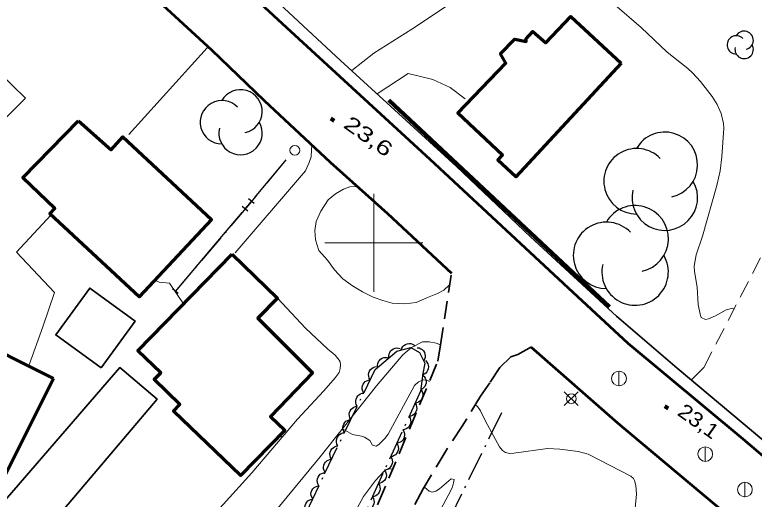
# Model space of a CAD drawing. Extents: x 356765 to 358572, y 5103174 to 5104650.
# Drawn here: x 357663.4 to 357738.8, y 5103573.8 to 5103623.2 of the extents above; entities that cross this region are included whole.
import ezdxf

# ---------------------------------------------------------------- set-up
doc = ezdxf.new("R2010")
doc.units = 0
doc.header["$LTSCALE"] = 0.6
doc.linetypes.add('DOT_DASHED', pattern=[7.7, 5, -1.2, 0.3, -1.2])
doc.linetypes.add('MEDIUM_DASHED', pattern=[4.5, 3, -1.5])
for name, color, linetype, lineweight in [('19', 7, 'Continuous', 13), ('2', 7, 'Continuous', 13), ('21', 7, 'Continuous', 53), ('22', 7, 'Continuous', 35), ('3', 7, 'Continuous', 140), ('31', 7, 'Continuous', 70), ('36', 7, 'Continuous', 13), ('37', 7, 'Continuous', 13), ('41', 7, 'DOT_DASHED', 25), ('44', 7, 'Continuous', 25), ('61', 7, 'Continuous', 13)]:
    doc.layers.add(name, color=color, linetype=linetype, lineweight=lineweight)

msp = doc.modelspace()

# ---------------------------------------------------------------- linework, layer by layer
at = {"layer": '19'}
msp.add_line((357675.01, 5103611.05), (357683.02, 5103619.86), dxfattribs=at)
at = {"layer": '19', "linetype": 'MEDIUM_DASHED'}
msp.add_lwpolyline([(357732.38, 5103586.03), (357733.63, 5103587.26), (357740.14, 5103599.86), (357745.27, 5103609.99), (357750.21, 5103619.09), (357753.38, 5103624.96), (357757.55, 5103633.03), (357759.21, 5103635.68), (357761.09, 5103638.01), (357763.62, 5103640.71), (357766.99, 5103643.95), (357770.87, 5103647.63), (357779.69, 5103655.68), (357784.08, 5103660), (357790.96, 5103667.68), (357793.62, 5103671.63), (357796.87, 5103678.8), (357797.75, 5103682.08), (357798.44, 5103685.24), (357798.55, 5103687.17), (357797.98, 5103689.44), (357796.86, 5103691.88)], dxfattribs=at)
at = {"layer": '19'}
for points in [[(357697.75, 5103617.55), (357700, 5103619.32), (357703.87, 5103621.78), (357707.9, 5103624.45), (357711.06, 5103626.58), (357715.02, 5103629.44)], [(357659.44, 5103619.48), (357661.82, 5103617.31), (357664.5, 5103614.75), (357658.29, 5103608.51)], [(357700.33, 5103615.17), (357703.48, 5103617.24), (357706.02, 5103616.65), (357707.77, 5103615.82), (357709.31, 5103614.67)], [(357685.85, 5103598.98), (357693.03, 5103607.34), (357693.39, 5103608.19), (357693.6, 5103608.75), (357693.65, 5103609.42), (357693.68, 5103609.93), (357693.68, 5103609.95)], [(357698.34, 5103605.72), (357697.54, 5103605.7), (357696.9, 5103605.47), (357696.09, 5103604.99), (357695.34, 5103604.37), (357694.58, 5103603.22), (357694.13, 5103602.16), (357693.97, 5103601.26), (357694.05, 5103600.3), (357694.38, 5103599.22), (357695.26, 5103598.23), (357695.98, 5103597.22), (357696.84, 5103596.33), (357697.82, 5103595.61), (357698.84, 5103595), (357699.93, 5103594.45), (357700.9, 5103594.12), (357701.85, 5103593.84), (357703.15, 5103593.78), (357704.32, 5103593.91), (357705.48, 5103594.4), (357706.47, 5103594.82), (357707.13, 5103595.17), (357707.68, 5103595.67)], [(357664.87, 5103587.55), (357666.26, 5103591.42), (357667.45, 5103594.93), (357663.59, 5103599.03), (357667.09, 5103602.81)], [(357706.78, 5103589.58), (357706.36, 5103589.77), (357705.64, 5103589.88), (357704.95, 5103589.88), (357703.85, 5103589.32), (357702.94, 5103588.57), (357700.27, 5103585.39), (357694.54, 5103578.18), (357686.85, 5103568.87), (357683.36, 5103571.88), (357687.55, 5103576.54), (357692.2, 5103582.02), (357694.91, 5103584.9), (357696.04, 5103586.22), (357696.45, 5103586.77), (357696.58, 5103587.18), (357696.6, 5103587.56), (357696.57, 5103587.86), (357696.46, 5103588.02), (357696.07, 5103588.53), (357695.26, 5103589.18), (357693.02, 5103591.3), (357690.18, 5103594.34)]]:
    msp.add_lwpolyline(points, dxfattribs=at)
at = {"layer": '2'}
msp.add_line((357690.72, 5103580.27), (357690.17, 5103580.11), dxfattribs=at)
for points in [[(357724.56, 5103624.26), (357727.25, 5103621.93), (357729.9, 5103619.43), (357732.01, 5103617.76), (357732.47, 5103617.33), (357733.28, 5103616.45), (357734.49, 5103614.91), (357734.99, 5103614.08), (357735.41, 5103613.16), (357735.64, 5103612.17), (357735.66, 5103611.68), (357735.48, 5103608.75), (357735.3, 5103607.34), (357734.94, 5103605.84), (357733.5, 5103600.68), (357732.85, 5103598.78), (357732.66, 5103597.61), (357732.67, 5103597.05), (357732.94, 5103595.45), (357733.06, 5103593.7), (357733.24, 5103592.72), (357733.37, 5103592.38), (357733.8, 5103592.18), (357734.1, 5103592.24), (357734.82, 5103592.53), (357735.92, 5103593.15), (357736.59, 5103593.34), (357736.74, 5103593.27)], [(357680.6, 5103593.76), (357679.17, 5103595.86), (357678.11, 5103595.98), (357677.65, 5103596.17)], [(357705.66, 5103585.86), (357705.47, 5103585.96), (357705.04, 5103586.01), (357704.55, 5103585.82), (357704.14, 5103585.44), (357701.44, 5103580.48), (357701.13, 5103580.05), (357700.79, 5103579.7), (357700.49, 5103579.41), (357700.23, 5103579.26), (357699.87, 5103579.36), (357699.59, 5103579.84), (357699.04, 5103580.16), (357698.74, 5103580.28), (357697.83, 5103580.46), (357696.86, 5103580.98), (357696.79, 5103581.01)], [(357726.57, 5103572.25), (357726.76, 5103574.37), (357726.7, 5103575.24), (357726.57, 5103575.74), (357726.45, 5103575.97), (357726.19, 5103576.19), (357721.84, 5103578.44), (357720.81, 5103578.7), (357718.95, 5103578.96), (357717.71, 5103579.03), (357714.28, 5103578.55), (357713.81, 5103578.51), (357713.43, 5103578.61), (357713.12, 5103578.8), (357712.81, 5103579.17), (357711.36, 5103581.8), (357710.86, 5103582.87), (357710.57, 5103583.3), (357710.34, 5103583.48)], [(357701.9, 5103576.9), (357701.58, 5103576.94), (357701.27, 5103576.87), (357701, 5103576.66), (357700.15, 5103575.74), (357698.94, 5103574.13), (357697.34, 5103571.18)], [(357705.38, 5103570.11), (357707.8, 5103574.68), (357708.01, 5103575.11), (357708.13, 5103575.53), (357708.17, 5103575.84), (357707.89, 5103575.93), (357706.7, 5103574.92), (357706.3, 5103574.66), (357705.95, 5103574.58), (357705.65, 5103574.66), (357705.16, 5103575.09)]]:
    msp.add_lwpolyline(points, dxfattribs=at)
at = {"layer": '21'}
for points in [[(357597.8, 5103693.8), (357604.89, 5103688.51), (357609.27, 5103684.96), (357614.77, 5103680.88), (357618.63, 5103677.86), (357620.65, 5103676.28), (357625.11, 5103672.66), (357629.6, 5103668.96), (357630.35, 5103668.35), (357631.55, 5103667.41), (357632.63, 5103666.4), (357636.95, 5103662.44), (357642.39, 5103657.42), (357648.4, 5103651.88), (357652.86, 5103647.7), (357660.15, 5103641.04), (357668.64, 5103633.26), (357674.75, 5103627.69), (357683.46, 5103619.66), (357688.82, 5103614.49), (357695.55, 5103608.21), (357701.4, 5103602.98), (357707.92, 5103596.9)], [(357609.42, 5103694), (357620.2, 5103685.76), (357630.29, 5103677.74), (357638.22, 5103670.75), (357649.79, 5103660.22), (357666.81, 5103644.4), (357691.49, 5103621.57), (357705.7, 5103608.53), (357720.27, 5103594.97), (357725.87, 5103589.74), (357737.61, 5103580.01), (357753.29, 5103566.65), (357772.09, 5103550.34), (357790.98, 5103533.8), (357803.11, 5103523.29), (357815.96, 5103512.34), (357841.89, 5103502.09), (357843.77, 5103501.5), (357845.45, 5103501.88), (357846.53, 5103502.66), (357866.19, 5103521.97)], [(357716.04, 5103589.36), (357724.84, 5103581.62), (357727.18, 5103579.66), (357739.94, 5103568.96)]]:
    msp.add_lwpolyline(points, dxfattribs=at)
at = {"layer": '21', "linetype": 'MEDIUM_DASHED', "lineweight": 35}
for points in [[(357662.81, 5103502.25), (357664.29, 5103503.67), (357665.22, 5103504.81), (357666.23, 5103506.1), (357667.33, 5103507.73), (357668.68, 5103509.8), (357670.36, 5103512.66), (357671.92, 5103515.48), (357673.81, 5103518.7), (357675.81, 5103522.46), (357676.94, 5103525.49), (357678.4, 5103528.2), (357680.95, 5103533.01), (357684.35, 5103539.37), (357685.94, 5103542.38), (357686.52, 5103543.73), (357688.49, 5103547.59), (357691.63, 5103554), (357694.24, 5103559.54), (357697.1, 5103565.88), (357700.48, 5103573.51), (357706.53, 5103587.93), (357706.78, 5103589.58), (357707.92, 5103596.9)], [(357716.05, 5103589.37), (357714.68, 5103588.59), (357713.95, 5103588.38), (357712.85, 5103587.29), (357711.82, 5103585.72), (357710.87, 5103584.34), (357709.01, 5103581.3), (357707.25, 5103578.65), (357705.04, 5103574.9), (357703.69, 5103572.38)]]:
    msp.add_lwpolyline(points, dxfattribs=at)
at = {"layer": '22'}
msp.add_lwpolyline([(357659.7, 5103652.78), (357665.41, 5103647.53), (357669.64, 5103643.66), (357670.81, 5103642.56), (357696.61, 5103618.59), (357708.41, 5103607.76), (357715.96, 5103600.61), (357724.74, 5103592.51), (357730.9, 5103587.2), (357739.74, 5103579.8), (357753.98, 5103567.42), (357773.1, 5103551.11), (357784.52, 5103541.16), (357787.76, 5103538.34), (357790.44, 5103536.01), (357803.72, 5103524.43), (357816.37, 5103513.51), (357815.68, 5103512.58)], dxfattribs=at)
at = {"layer": '3'}
for p, q in [((357695.62, 5103612.67), (357695.94, 5103612.44)), ((357729.66, 5103583.34), (357729.98, 5103583.11))]:
    msp.add_line(p, q, dxfattribs=at)
at = {"layer": '31'}
for points in [[(357725.21, 5103618.32), (357714.46, 5103606.73), (357712.64, 5103608.41), (357713.11, 5103608.93), (357708.55, 5103613.2), (357713.45, 5103618.32), (357712.92, 5103619.25), (357714.37, 5103620.74), (357715.52, 5103620.51), (357715.5, 5103620.76), (357716.21, 5103621.55), (357717.54, 5103620.37), (357720.07, 5103623.05), (357725.21, 5103618.32)], [(357669.89, 5103612.44), (357673.22, 5103609.47), (357674.42, 5103610.8), (357683.44, 5103602.38), (357676.09, 5103594.49), (357666.98, 5103602.94), (357667.47, 5103603.48), (357664.22, 5103606.63), (357669.89, 5103612.44)], [(357685.55, 5103598.84), (357690.18, 5103594.34), (357688.16, 5103592.3), (357693.76, 5103586.72), (357689.47, 5103582.28), (357690.92, 5103580.88), (357686.4, 5103576.26), (357679.56, 5103582.82), (357680.23, 5103583.49), (357677.59, 5103586.05), (357678.29, 5103586.74), (357675.95, 5103588.98), (357685.55, 5103598.84)], [(357667.35, 5103586.15), (357662.02, 5103575.48), (357657.86, 5103577.55), (357657.35, 5103576.54), (357653.95, 5103578.24), (357656.57, 5103583.49), (357655.02, 5103584.26), (357658.23, 5103590.71), (357667.35, 5103586.15)]]:
    msp.add_lwpolyline(points, close=True, dxfattribs=at)
at = {"layer": '31', "lineweight": 35}
for points in [[(357672.19, 5103587.24), (357667.57, 5103590.59), (357671.04, 5103595.38), (357675.66, 5103592.01), (357672.19, 5103587.24)], [(357664.83, 5103564.61), (357658.95, 5103569.78), (357674.1, 5103587.26), (357677.9, 5103584.05), (357668.46, 5103572.9), (357669.44, 5103572.05), (357665.77, 5103567.82), (357664.83, 5103564.61)]]:
    msp.add_lwpolyline(points, close=True, dxfattribs=at)
at = {"layer": '36'}
for p, q in [((357724.98, 5103585.4), (357724.98, 5103586.9)), ((357720.82, 5103583.39), (357719.41, 5103584.8)), ((357719.41, 5103583.39), (357720.82, 5103584.8)), ((357733.77, 5103577.68), (357733.77, 5103579.18)), ((357737.81, 5103574.07), (357737.81, 5103575.57))]:
    msp.add_line(p, q, dxfattribs=at)
for centre, radius in [((357691.9438, 5103609.4171), 0.5), ((357724.986, 5103586.1544), 0.75), ((357720.1168, 5103584.0974), 0.5), ((357733.7745, 5103578.4427), 0.75), ((357737.8166, 5103574.8315), 0.75)]:
    msp.add_circle(centre, radius, dxfattribs=at)
at = {"layer": '37', "lineweight": 90}
msp.add_line((357701.54, 5103614.55), (357724.03, 5103593.46), dxfattribs=at)
at = {"layer": '37', "lineweight": 25}
for p, q in [((357691.01, 5103608.46), (357687.82, 5103604.61)), ((357687.8, 5103603.99), (357687.22, 5103604.47)), ((357686.54, 5103603.07), (357683.31, 5103599.26)), ((357687.15, 5103603.22), (357686.58, 5103603.7)), ((357683.31, 5103599.26), (357680.08, 5103595.44)), ((357680.04, 5103594.82), (357679.47, 5103595.31))]:
    msp.add_line(p, q, dxfattribs=at)
at = {"layer": '37', "linetype": 'DOT_DASHED', "lineweight": 25}
msp.add_lwpolyline([(357691.03, 5103608.45), (357687.35, 5103604), (357679.75, 5103595.02)], dxfattribs=at)
at = {"layer": '37', "lineweight": 25}
msp.add_lwpolyline([(357687.5, 5103604.22), (357687.33, 5103604.01), (357686.86, 5103603.46)], dxfattribs=at)
at = {"layer": '41'}
msp.add_lwpolyline([(357713.02, 5103582.65), (357705.89, 5103568.2), (357701.4, 5103556.36), (357703.93, 5103552.46), (357705.64, 5103551.32), (357707.07, 5103550.72), (357708.51, 5103550.5), (357710.35, 5103550.64), (357712.07, 5103551.24), (357716, 5103552.7), (357717.78, 5103553.07), (357720.58, 5103552.48), (357724.65, 5103551), (357729.61, 5103548.39)], dxfattribs=at)
at = {"layer": '44'}
for points in [[(357702.78, 5103589.05), (357702.84, 5103589.25), (357702.96, 5103589.41), (357703.07, 5103589.53), (357703.23, 5103589.62), (357703.4, 5103589.69), (357703.59, 5103589.71), (357703.75, 5103589.71), (357703.92, 5103589.65), (357704.08, 5103589.57), (357704.22, 5103589.45)], [(357701.54, 5103588.25), (357701.52, 5103588.46), (357701.56, 5103588.66), (357701.61, 5103588.81), (357701.71, 5103588.96), (357701.84, 5103589.09), (357702.01, 5103589.19), (357702.16, 5103589.25), (357702.33, 5103589.27), (357702.52, 5103589.26), (357702.69, 5103589.22)], [(357704.4, 5103589.29), (357704.6, 5103589.27), (357704.79, 5103589.19), (357704.93, 5103589.1), (357705.05, 5103588.97), (357705.15, 5103588.81), (357705.21, 5103588.63), (357705.24, 5103588.47), (357705.22, 5103588.29), (357705.17, 5103588.12), (357705.08, 5103587.96)], [(357700.39, 5103587.28), (357700.37, 5103587.49), (357700.41, 5103587.69), (357700.46, 5103587.85), (357700.56, 5103587.99), (357700.69, 5103588.12), (357700.86, 5103588.22), (357701.01, 5103588.29), (357701.18, 5103588.31), (357701.37, 5103588.3), (357701.54, 5103588.25)], [(357705.25, 5103587.98), (357705.4, 5103587.83), (357705.49, 5103587.66), (357705.55, 5103587.5), (357705.56, 5103587.33), (357705.54, 5103587.14), (357705.48, 5103586.96), (357705.4, 5103586.82), (357705.28, 5103586.69), (357705.13, 5103586.58), (357704.97, 5103586.51)], [(357699.63, 5103586.02), (357699.52, 5103586.2), (357699.47, 5103586.4), (357699.46, 5103586.57), (357699.49, 5103586.74), (357699.56, 5103586.91), (357699.67, 5103587.07), (357699.78, 5103587.19), (357699.93, 5103587.28), (357700.1, 5103587.35), (357700.28, 5103587.37)], [(357704.98, 5103586.51), (357705.13, 5103586.37), (357705.24, 5103586.19), (357705.31, 5103586.04), (357705.33, 5103585.87), (357705.32, 5103585.68), (357705.26, 5103585.5), (357705.2, 5103585.35), (357705.08, 5103585.22), (357704.94, 5103585.1), (357704.78, 5103585.02)], [(357698.97, 5103584.67), (357698.86, 5103584.85), (357698.82, 5103585.05), (357698.8, 5103585.22), (357698.84, 5103585.39), (357698.9, 5103585.56), (357699.01, 5103585.72), (357699.12, 5103585.84), (357699.27, 5103585.93), (357699.45, 5103586), (357699.63, 5103586.02)], [(357704.82, 5103585.01), (357704.93, 5103584.83), (357704.98, 5103584.63), (357705, 5103584.47), (357704.97, 5103584.3), (357704.91, 5103584.12), (357704.8, 5103583.96), (357704.7, 5103583.84), (357704.55, 5103583.74), (357704.38, 5103583.67), (357704.2, 5103583.64)], [(357698.31, 5103583.32), (357698.21, 5103583.5), (357698.16, 5103583.7), (357698.15, 5103583.87), (357698.18, 5103584.04), (357698.25, 5103584.21), (357698.36, 5103584.37), (357698.47, 5103584.49), (357698.62, 5103584.58), (357698.79, 5103584.65), (357698.97, 5103584.67)], [(357704.2, 5103583.64), (357704.31, 5103583.46), (357704.36, 5103583.27), (357704.38, 5103583.1), (357704.35, 5103582.93), (357704.29, 5103582.76), (357704.18, 5103582.6), (357704.08, 5103582.47), (357703.93, 5103582.38), (357703.76, 5103582.31), (357703.58, 5103582.28)], [(357697.66, 5103581.98), (357697.55, 5103582.16), (357697.51, 5103582.35), (357697.49, 5103582.52), (357697.52, 5103582.69), (357697.59, 5103582.86), (357697.7, 5103583.02), (357697.81, 5103583.14), (357697.96, 5103583.23), (357698.13, 5103583.3), (357698.31, 5103583.32)], [(357697, 5103580.63), (357696.9, 5103580.81), (357696.85, 5103581.01), (357696.83, 5103581.17), (357696.87, 5103581.34), (357696.93, 5103581.51), (357697.05, 5103581.67), (357697.15, 5103581.79), (357697.31, 5103581.88), (357697.48, 5103581.95), (357697.66, 5103581.98)], [(357703.58, 5103582.28), (357703.69, 5103582.1), (357703.74, 5103581.9), (357703.76, 5103581.74), (357703.73, 5103581.57), (357703.67, 5103581.39), (357703.56, 5103581.23), (357703.45, 5103581.11), (357703.3, 5103581.02), (357703.13, 5103580.94), (357702.96, 5103580.91)], [(357696.34, 5103579.28), (357696.24, 5103579.46), (357696.19, 5103579.66), (357696.18, 5103579.82), (357696.21, 5103579.99), (357696.28, 5103580.17), (357696.39, 5103580.32), (357696.5, 5103580.44), (357696.65, 5103580.53), (357696.82, 5103580.6), (357697, 5103580.63)], [(357702.96, 5103580.91), (357703.06, 5103580.74), (357703.11, 5103580.54), (357703.13, 5103580.37), (357703.1, 5103580.2), (357703.04, 5103580.03), (357702.94, 5103579.87), (357702.83, 5103579.74), (357702.68, 5103579.65), (357702.51, 5103579.58), (357702.33, 5103579.55)], [(357695.69, 5103577.93), (357695.58, 5103578.11), (357695.54, 5103578.31), (357695.52, 5103578.47), (357695.56, 5103578.64), (357695.62, 5103578.82), (357695.73, 5103578.97), (357695.84, 5103579.09), (357695.99, 5103579.18), (357696.17, 5103579.25), (357696.34, 5103579.28)], [(357702.33, 5103579.55), (357702.44, 5103579.37), (357702.49, 5103579.17), (357702.51, 5103579.01), (357702.48, 5103578.84), (357702.42, 5103578.66), (357702.31, 5103578.5), (357702.21, 5103578.38), (357702.06, 5103578.29), (357701.89, 5103578.21), (357701.71, 5103578.18)], [(357701.71, 5103578.18), (357701.82, 5103578.01), (357701.87, 5103577.81), (357701.89, 5103577.65), (357701.86, 5103577.47), (357701.8, 5103577.3), (357701.69, 5103577.14), (357701.59, 5103577.01), (357701.44, 5103576.92), (357701.26, 5103576.85), (357701.09, 5103576.82)], [(357695.03, 5103576.58), (357694.93, 5103576.76), (357694.88, 5103576.96), (357694.87, 5103577.12), (357694.9, 5103577.3), (357694.97, 5103577.47), (357695.08, 5103577.62), (357695.19, 5103577.75), (357695.34, 5103577.84), (357695.51, 5103577.9), (357695.69, 5103577.93)], [(357701.09, 5103576.82), (357701.2, 5103576.64), (357701.25, 5103576.44), (357701.27, 5103576.28), (357701.24, 5103576.11), (357701.18, 5103575.93), (357701.07, 5103575.77), (357700.96, 5103575.65), (357700.81, 5103575.56), (357700.64, 5103575.48), (357700.46, 5103575.45)], [(357694.4, 5103575.22), (357694.29, 5103575.4), (357694.24, 5103575.6), (357694.22, 5103575.76), (357694.25, 5103575.93), (357694.32, 5103576.11), (357694.42, 5103576.27), (357694.53, 5103576.39), (357694.68, 5103576.48), (357694.85, 5103576.55), (357695.03, 5103576.58)], [(357693.77, 5103573.86), (357693.66, 5103574.04), (357693.61, 5103574.24), (357693.59, 5103574.4), (357693.62, 5103574.57), (357693.68, 5103574.75), (357693.79, 5103574.91), (357693.9, 5103575.03), (357694.05, 5103575.12), (357694.22, 5103575.19), (357694.4, 5103575.22)], [(357700.46, 5103575.45), (357700.57, 5103575.28), (357700.62, 5103575.08), (357700.64, 5103574.92), (357700.61, 5103574.74), (357700.55, 5103574.57), (357700.45, 5103574.41), (357700.34, 5103574.29), (357700.19, 5103574.19), (357700.02, 5103574.12), (357699.84, 5103574.09)], [(357693.13, 5103572.5), (357693.03, 5103572.68), (357692.98, 5103572.88), (357692.96, 5103573.04), (357692.99, 5103573.21), (357693.05, 5103573.39), (357693.16, 5103573.55), (357693.27, 5103573.67), (357693.42, 5103573.76), (357693.59, 5103573.83), (357693.77, 5103573.86)], [(357699.84, 5103574.09), (357699.95, 5103573.91), (357700, 5103573.72), (357700.02, 5103573.55), (357699.99, 5103573.38), (357699.93, 5103573.2), (357699.82, 5103573.04), (357699.72, 5103572.92), (357699.57, 5103572.83), (357699.4, 5103572.76), (357699.22, 5103572.73)]]:
    msp.add_lwpolyline(points, dxfattribs=at)
at = {"layer": '44', "linetype": 'DOT_DASHED'}
msp.add_lwpolyline([(357689.25, 5103564.15), (357694.96, 5103576.43), (357700.13, 5103587.06), (357702.35, 5103588.93), (357703.75, 5103589.32), (357704.64, 5103588.82), (357705.2, 5103587.73), (357705, 5103586.68), (357704.76, 5103584.87), (357696.06, 5103565.8)], dxfattribs=at)
at = {"layer": '44'}
for centre, radius, start, end in [((357736.9357, 5103620.1713), 0.9365, 44.11537, 269.80396), ((357737.7412, 5103620.6395), 0.9365, 282.26917, 149.72626), ((357737.7412, 5103619.703), 0.9365, 166.93686, 29.62122), ((357686.4132, 5103613.3854), 2.2104, 282.26917, 149.72626), ((357684.5123, 5103612.2802), 2.2104, 44.11537, 269.80396), ((357686.4132, 5103611.175), 2.2104, 166.93686, 29.62122), ((357729.6555, 5103607.9365), 3.3412, 282.26917, 149.72626), ((357726.7821, 5103606.2659), 3.3412, 44.11537, 269.80396), ((357729.6555, 5103604.5953), 3.3412, 166.93686, 29.62122), ((357726.6254, 5103600.4013), 3.3887, 282.26917, 149.72626), ((357723.7111, 5103598.707), 3.3887, 44.11537, 269.80396), ((357726.6254, 5103597.0126), 3.3887, 166.93686, 29.62122)]:
    msp.add_arc(centre, radius, start, end, dxfattribs=at)
at = {"layer": '61'}
for p, q in [((357700, 5103595), (357700, 5103605)), ((357695, 5103600), (357705, 5103600))]:
    msp.add_line(p, q, dxfattribs=at)

# ---------------------------------------------------------------- texts
at = {"layer": '3'}
for s, width, p in [('23,6   ', 1.4, (357696.79, 5103611.82)), ('23,1   ', 1.15, (357730.83, 5103582.49))]:
    msp.add_text(s, height=1.5, rotation=324.619, dxfattribs=dict(at, width=width)).set_placement(p)

doc.saveas('drawing.dxf')
